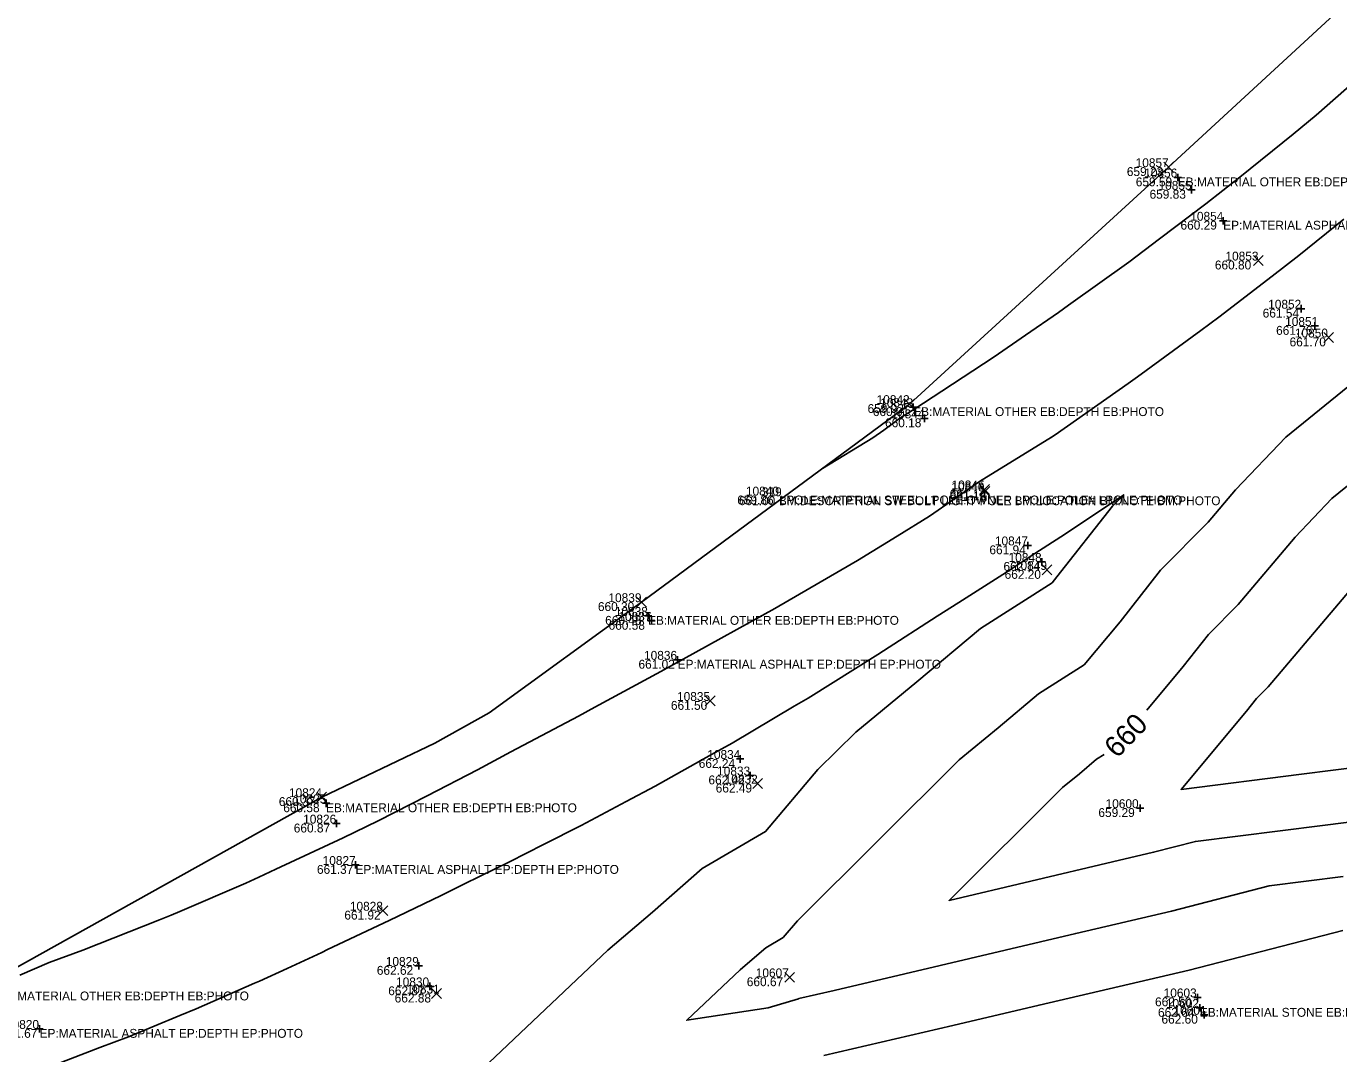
# Model space of a CAD drawing. Extents: x 2129350 to 2137777, y 657588 to 659885.
# Drawn here: x 2131480.3 to 2131657.6, y 658351.9 to 658490.7 of the extents above; entities that cross this region are included whole.
import ezdxf

# ---------------------------------------------------------------- set-up
doc = ezdxf.new("R2010")
doc.units = 0
for name, color, linetype in [('DT_X_Contour_Major', 7, 'Continuous'), ('DT_X_Contour_Minor', 7, 'Continuous'), ('DT_X_TIN_Hull', 7, 'Continuous'), ('SV_X_Random_Point', 7, 'Continuous'), ('SV_X_Shot_Marker', 7, 'Continuous'), ('SV_X_Text_Comment', 7, 'Continuous'), ('SV_X_Text_Elevation', 7, 'Continuous'), ('SV_X_Text_Name', 7, 'Continuous')]:
    doc.layers.add(name, color=color, linetype=linetype)

msp = doc.modelspace()

# ---------------------------------------------------------------- linework, layer by layer
at = {"layer": 'DT_X_Contour_Major'}
for points in [[(2131587.83, 658430.96), (2131594.65, 658435.12), (2131596.1, 658436.14), (2131598.43, 658437.84), (2131600.3, 658439.01), (2131603.96, 658441.41), (2131611.02, 658446.03), (2131615.24, 658448.99), (2131619.72, 658452.05), (2131621.08, 658453.01), (2131629.2, 658458.85), (2131633.37, 658461.99), (2131639.62, 658466.7), (2131644.22, 658470.31), (2131651.4, 658476.15), (2131654.51, 658478.71), (2131663.84, 658486.89), (2131665.51, 658488.34), (2131667.91, 658490.59)], [(2131696.63, 658473.2), (2131689.8, 658466.57), (2131683.43, 658459.65), (2131677.2, 658452.93), (2131674.38, 658445.27), (2131669.55, 658438.14), (2131663.49, 658432.53), (2131662.76, 658431.85), (2131656.65, 658426.9), (2131651.69, 658421.69), (2131643.97, 658412.58), (2131639.96, 658408.53), (2131636.56, 658404.2), (2131631.64, 658398.31)], [(2131625.86, 658392.31), (2131624.86, 658391.68), (2131622.53, 658389.72), (2131620.27, 658387.87), (2131604.94, 658372.61), (2131627.02, 658377.81), (2131632.56, 658379.1), (2131638.21, 658380.56), (2131655.35, 658382.73), (2131667.43, 658384.26), (2131674.74, 658386.18)]]:
    msp.add_lwpolyline(points, dxfattribs=at)
at = {"layer": 'DT_X_Contour_Minor'}
for points in [[(2131658.24, 658464.65), (2131652.18, 658459.75), (2131648.58, 658456.94), (2131641.38, 658451.42), (2131638.92, 658449.58), (2131630.4, 658443.35), (2131629.12, 658442.42), (2131619.24, 658435.49), (2131619.18, 658435.45), (2131618.73, 658435.14), (2131618.78, 658435.19), (2131609.02, 658429.18), (2131602.29, 658424.51), (2131597.93, 658421.83), (2131592.56, 658418.54), (2131584.71, 658413.99), (2131581.39, 658412.04), (2131569.01, 658405.18), (2131568.46, 658404.88), (2131568.12, 658404.69), (2131565.99, 658403.55), (2131557.07, 658398.72), (2131554.9, 658397.51), (2131545.74, 658392.67), (2131541.25, 658390.25), (2131534.43, 658386.75), (2131527.8, 658383.37), (2131523.07, 658381.06), (2131514.01, 658376.8), (2131511.68, 658375.72), (2131509.93, 658374.95), (2131501.01, 658371.1), (2131499.86, 658370.6), (2131498.29, 658369.98), (2131487.94, 658365.88), (2131483.39, 658364.22), (2131479.4, 658362.51)], [(2131658.79, 658442), (2131650.42, 658435.21), (2131643.61, 658428.06), (2131639.91, 658423.7), (2131633.48, 658417.2), (2131628.03, 658410.25), (2131623.17, 658404.44), (2131617.01, 658400.5), (2131611.56, 658395.92), (2131606.3, 658391.61), (2131584.44, 658369.86), (2131582.51, 658367.57), (2131580.18, 658366.21), (2131578.35, 658364.6), (2131576.7, 658363.21), (2131569.51, 658356.4), (2131580.51, 658358.09), (2131584.6, 658359.32), (2131584.65, 658359.33), (2131589.41, 658360.44), (2131622.05, 658368.13), (2131634.97, 658371.14), (2131648.16, 658374.55), (2131658.16, 658375.82)], [(2131484.3, 658350.42), (2131490.24, 658352.73), (2131494.08, 658354.18), (2131501.03, 658357.07), (2131503.25, 658357.96), (2131511.11, 658361.4), (2131511.79, 658361.7), (2131515.53, 658363.4), (2131520.21, 658365.58), (2131520.99, 658365.95), (2131529.3, 658369.89), (2131536.32, 658373.27), (2131539.49, 658374.82), (2131545.58, 658377.82), (2131550.16, 658380.15), (2131555.23, 658382.71), (2131561.3, 658385.95), (2131565.24, 658388.02), (2131572.84, 658392.3), (2131575.62, 658393.84), (2131584.01, 658398.83), (2131585.89, 658399.93), (2131595.32, 658405.83), (2131596.09, 658406.3), (2131603.34, 658411.01), (2131606.26, 658412.84), (2131612.67, 658416.95), (2131616.51, 658419.45), (2131620.01, 658421.74), (2131626.74, 658426.2), (2131628.52, 658427.4), (2131627, 658425.87), (2131619.5, 658416.3), (2131618.84, 658415.51), (2131609.16, 658409.33), (2131600.59, 658402.12), (2131592.32, 658395.35), (2131587.22, 658390.28), (2131580.14, 658381.89), (2131571.6, 658376.89), (2131564.87, 658370.99), (2131558.82, 658365.88), (2131540.25, 658348.27)], [(2131659.77, 658415.32), (2131648.03, 658401.47), (2131646.44, 658399.87), (2131645.1, 658398.15), (2131636.26, 658387.59), (2131652.54, 658389.65), (2131669.66, 658391.82)], [(2131588.01, 658351.64), (2131605.46, 658355.71), (2131617.08, 658358.45), (2131637.38, 658363.19), (2131658.12, 658368.55)]]:
    msp.add_lwpolyline(points, dxfattribs=at)
at = {"layer": 'DT_X_TIN_Hull'}
msp.add_lwpolyline([(2131847.94, 658798.82), (2131824.75, 658750.64), (2131805.59, 658710.81), (2131780.02, 658659.06), (2131757.21, 658618.47), (2131730.48, 658578.67), (2131703.58, 658541.44), (2131671.2, 658505.49), (2131634.58, 658471.67), (2131599.59, 658439.66), (2131563.39, 658412.9), (2131542.81, 658397.94), (2131535.48, 658393.84), (2131520.19, 658386.55), (2131475.87, 658361.83)], dxfattribs=at)
at = {"layer": 'SV_X_Random_Point'}
for p, q in [((2131633.92, 658471.01), (2131635.25, 658472.34)), ((2131633.92, 658472.34), (2131635.25, 658471.01)), ((2131646.04, 658458.39), (2131647.37, 658459.72)), ((2131646.04, 658459.72), (2131647.37, 658458.39)), ((2131655.53, 658447.99), (2131656.86, 658449.33)), ((2131655.53, 658449.33), (2131656.86, 658447.99)), ((2131598.92, 658438.99), (2131600.26, 658440.33)), ((2131598.92, 658440.33), (2131600.26, 658438.99)), ((2131609.05, 658427.46), (2131610.39, 658428.8)), ((2131609.05, 658428.8), (2131610.39, 658427.46)), ((2131609.1, 658427.2), (2131610.43, 658428.53)), ((2131609.1, 658428.53), (2131610.43, 658427.2)), ((2131617.49, 658416.58), (2131618.82, 658417.92)), ((2131617.49, 658417.92), (2131618.82, 658416.58)), ((2131562.73, 658412.23), (2131564.06, 658413.57)), ((2131562.73, 658413.57), (2131564.06, 658412.23)), ((2131571.99, 658398.88), (2131573.32, 658400.22)), ((2131571.99, 658400.22), (2131573.32, 658398.88)), ((2131578.41, 658387.71), (2131579.74, 658389.05)), ((2131578.41, 658389.05), (2131579.74, 658387.71)), ((2131519.52, 658385.88), (2131520.86, 658387.22)), ((2131519.52, 658387.22), (2131520.86, 658385.88)), ((2131527.78, 658370.54), (2131529.11, 658371.88)), ((2131527.78, 658371.88), (2131529.11, 658370.54)), ((2131582.73, 658361.54), (2131584.06, 658362.88)), ((2131582.73, 658362.88), (2131584.06, 658361.54)), ((2131535.04, 658359.35), (2131536.37, 658360.68)), ((2131535.04, 658360.68), (2131536.37, 658359.35))]:
    msp.add_line(p, q, dxfattribs=at)
at = {"layer": 'SV_X_Shot_Marker'}
for p, q in [((2131635.32, 658470.28), (2131636.32, 658470.28)), ((2131635.82, 658470.78), (2131635.82, 658469.78)), ((2131635.82, 658470.28), (2131635.82, 658470.28)), ((2131637.17, 658468.61), (2131638.17, 658468.61)), ((2131637.67, 658469.11), (2131637.67, 658468.11)), ((2131637.67, 658468.61), (2131637.67, 658468.61)), ((2131641.45, 658464.43), (2131642.45, 658464.43)), ((2131641.95, 658464.93), (2131641.95, 658463.93)), ((2131641.95, 658464.43), (2131641.95, 658464.43)), ((2131651.97, 658452.55), (2131652.97, 658452.55)), ((2131652.47, 658453.05), (2131652.47, 658452.05)), ((2131652.47, 658452.55), (2131652.47, 658452.55)), ((2131653.84, 658450.21), (2131654.84, 658450.21)), ((2131654.34, 658450.71), (2131654.34, 658449.71)), ((2131654.34, 658450.21), (2131654.34, 658450.21)), ((2131600.08, 658439.74), (2131600.08, 658438.74)), ((2131599.58, 658439.24), (2131600.58, 658439.24)), ((2131600.08, 658439.24), (2131600.08, 658439.24)), ((2131601.09, 658437.73), (2131602.09, 658437.73)), ((2131601.59, 658438.23), (2131601.59, 658437.23)), ((2131601.59, 658437.73), (2131601.59, 658437.73)), ((2131615.08, 658420.57), (2131616.08, 658420.57)), ((2131615.58, 658421.07), (2131615.58, 658420.07)), ((2131615.58, 658420.57), (2131615.58, 658420.57)), ((2131616.94, 658418.33), (2131617.94, 658418.33)), ((2131617.44, 658418.83), (2131617.44, 658417.83)), ((2131617.44, 658418.33), (2131617.44, 658418.33)), ((2131563.77, 658411.04), (2131564.77, 658411.04)), ((2131564.27, 658411.54), (2131564.27, 658410.54)), ((2131564.27, 658411.04), (2131564.27, 658411.04)), ((2131564.22, 658410.37), (2131565.22, 658410.37)), ((2131564.72, 658410.87), (2131564.72, 658409.87)), ((2131564.72, 658410.37), (2131564.72, 658410.37)), ((2131568.27, 658405.61), (2131568.27, 658404.61)), ((2131567.77, 658405.11), (2131568.77, 658405.11)), ((2131568.27, 658405.11), (2131568.27, 658405.11)), ((2131576.23, 658391.71), (2131577.23, 658391.71)), ((2131576.73, 658392.21), (2131576.73, 658391.21)), ((2131576.73, 658391.71), (2131576.73, 658391.71)), ((2131578.07, 658389.98), (2131578.07, 658388.98)), ((2131577.57, 658389.48), (2131578.57, 658389.48)), ((2131578.07, 658389.48), (2131578.07, 658389.48)), ((2131520.78, 658386.22), (2131520.78, 658385.22)), ((2131520.28, 658385.72), (2131521.28, 658385.72)), ((2131520.78, 658385.72), (2131520.78, 658385.72)), ((2131630.25, 658385.07), (2131631.25, 658385.07)), ((2131630.75, 658385.57), (2131630.75, 658384.57)), ((2131630.75, 658385.07), (2131630.75, 658385.07)), ((2131521.69, 658382.98), (2131522.69, 658382.98)), ((2131522.19, 658383.48), (2131522.19, 658382.48)), ((2131522.19, 658382.98), (2131522.19, 658382.98)), ((2131524.25, 658377.39), (2131525.25, 658377.39)), ((2131524.75, 658377.89), (2131524.75, 658376.89)), ((2131524.75, 658377.39), (2131524.75, 658377.39)), ((2131532.79, 658363.75), (2131533.79, 658363.75)), ((2131533.29, 658364.25), (2131533.29, 658363.25)), ((2131533.29, 658363.75), (2131533.29, 658363.75)), ((2131534.82, 658361.49), (2131534.82, 658360.49)), ((2131534.32, 658360.99), (2131535.32, 658360.99)), ((2131534.82, 658360.99), (2131534.82, 658360.99)), ((2131638, 658359.5), (2131639, 658359.5)), ((2131638.5, 658360), (2131638.5, 658359)), ((2131638.5, 658359.5), (2131638.5, 658359.5)), ((2131638.3, 658358.08), (2131639.3, 658358.08)), ((2131638.8, 658358.58), (2131638.8, 658357.58)), ((2131638.8, 658358.08), (2131638.8, 658358.08)), ((2131638.89, 658357.15), (2131639.89, 658357.15)), ((2131639.39, 658357.65), (2131639.39, 658356.65)), ((2131639.39, 658357.15), (2131639.39, 658357.15)), ((2131481.59, 658355.24), (2131482.59, 658355.24)), ((2131482.09, 658355.74), (2131482.09, 658354.74)), ((2131482.09, 658355.24), (2131482.09, 658355.24))]:
    msp.add_line(p, q, dxfattribs=at)

# ---------------------------------------------------------------- texts
at = {"layer": 'DT_X_Contour_Major'}
msp.add_text('660', height=2.8, rotation=46.0469, dxfattribs=at).set_placement((2131627.63, 658391.7))
at = {"layer": 'SV_X_Text_Comment'}
for s, p in [('EB:MATERIAL OTHER EB:DEPTH EB:PHOTO', (2131635.82, 658469.08)), ('EP:MATERIAL ASPHALT EP:DEPTH EP:PHOTO', (2131641.95, 658463.23)), ('EB:MATERIAL OTHER EB:DEPTH EB:PHOTO', (2131600.08, 658438.04)), ('BM:DESCRIPTION SW BOLT LIGHT POLE BM:LOCATION BM:NOTE BM:PHOTO', (2131581.94, 658426)), ('LPOLE:MATERIAL STEEL LPOLE:OWNER LPOLE:POLE# LPOLE:PHOTO', (2131582.05, 658426.1)), ('EB:MATERIAL OTHER EB:DEPTH EB:PHOTO', (2131564.27, 658409.84)), ('EP:MATERIAL ASPHALT EP:DEPTH EP:PHOTO', (2131568.27, 658403.91)), ('EB:MATERIAL OTHER EB:DEPTH EB:PHOTO', (2131520.78, 658384.52)), ('EP:MATERIAL ASPHALT EP:DEPTH EP:PHOTO', (2131524.75, 658376.19)), ('EB:MATERIAL OTHER EB:DEPTH EB:PHOTO', (2131476.48, 658359.09)), ('EB:MATERIAL STONE EB:DEPTH EB:PHOTO', (2131638.8, 658356.88)), ('EP:MATERIAL ASPHALT EP:DEPTH EP:PHOTO', (2131482.09, 658354.04))]:
    msp.add_text(s, height=1.2, dxfattribs=at).set_placement(p)
at = {"layer": 'SV_X_Text_Elevation'}
for s, p in [('659.23', (2131628.94, 658470.47)), ('659.59', (2131630.15, 658469.08)), ('659.83', (2131632.01, 658467.41)), ('660.29', (2131636.19, 658463.23)), ('660.80', (2131640.83, 658457.85)), ('661.54', (2131647.29, 658451.35)), ('661.76', (2131649.1, 658449.02)), ('661.70', (2131650.92, 658447.46)), ('659.92', (2131593.92, 658438.46)), ('660.01', (2131594.63, 658438.04)), ('660.18', (2131596.28, 658436.53)), ('659.86', (2131576.32, 658426.1)), ('661.00', (2131576.54, 658426)), ('661.14', (2131605.01, 658426.93)), ('661.13', (2131605.05, 658426.66)), ('661.94', (2131610.38, 658419.37)), ('662.14', (2131612.28, 658417.13)), ('662.20', (2131612.43, 658416.05)), ('660.30', (2131557.5, 658411.7)), ('660.48', (2131558.48, 658409.84)), ('660.58', (2131558.94, 658409.17)), ('661.02', (2131562.98, 658403.91)), ('661.50', (2131567.36, 658398.35)), ('662.24', (2131571.12, 658390.51)), ('662.42', (2131572.43, 658388.28)), ('662.49', (2131573.41, 658387.18)), ('660.37', (2131514.4, 658385.35)), ('660.58', (2131515, 658384.52)), ('659.29', (2131625.1, 658383.87)), ('660.87', (2131516.42, 658381.78)), ('661.37', (2131519.55, 658376.19)), ('661.92', (2131523.25, 658370.01)), ('662.62', (2131527.64, 658362.55)), ('660.67', (2131577.61, 658361.01)), ('662.87', (2131529.18, 658359.79)), ('662.88', (2131530.05, 658358.81)), ('662.50', (2131632.75, 658358.3)), ('662.64', (2131633.15, 658356.88)), ('662.60', (2131633.62, 658355.95)), ('661.67', (2131476.88, 658354.04))]:
    msp.add_text(s, height=1.2, dxfattribs=at).set_placement(p)
at = {"layer": 'SV_X_Text_Name'}
for s, p in [('10857', (2131630.13, 658471.67)), ('10856', (2131631.29, 658470.28)), ('10855', (2131633.22, 658468.61)), ('10854', (2131637.51, 658464.43)), ('10853', (2131642.26, 658459.05)), ('10852', (2131648.03, 658452.55)), ('10851', (2131650.32, 658450.21)), ('10850', (2131651.64, 658448.66)), ('10842', (2131595.14, 658439.66)), ('10843', (2131595.62, 658439.24)), ('10844', (2131597.14, 658437.73)), ('10846', (2131605.23, 658427.86)), ('10845', (2131605.26, 658428.13)), ('10840', (2131577.49, 658427.3)), ('319', (2131579.65, 658427.2)), ('10847', (2131611.12, 658420.57)), ('10848', (2131612.97, 658418.33)), ('10849', (2131613.69, 658417.25)), ('10839', (2131558.92, 658412.9)), ('10838', (2131559.79, 658411.04)), ('10837', (2131560.26, 658410.37)), ('10836', (2131563.73, 658405.11)), ('10835', (2131568.19, 658399.55)), ('10834', (2131572.27, 658391.71)), ('10833', (2131573.6, 658389.48)), ('10832', (2131574.62, 658388.38)), ('10824', (2131515.77, 658386.55)), ('10825', (2131516.35, 658385.72)), ('10600', (2131626.07, 658385.07)), ('10826', (2131517.69, 658382.98)), ('10827', (2131520.32, 658377.39)), ('10828', (2131524, 658371.21)), ('10829', (2131528.85, 658363.75)), ('10607', (2131578.82, 658362.21)), ('10830', (2131530.24, 658360.99)), ('10831', (2131531.67, 658360.02)), ('10603', (2131633.91, 658359.5)), ('10602', (2131634.22, 658358.08)), ('10601', (2131635.24, 658357.15)), ('10820', (2131477.55, 658355.24))]:
    msp.add_text(s, height=1.2, dxfattribs=at).set_placement(p)

doc.saveas('drawing.dxf')
